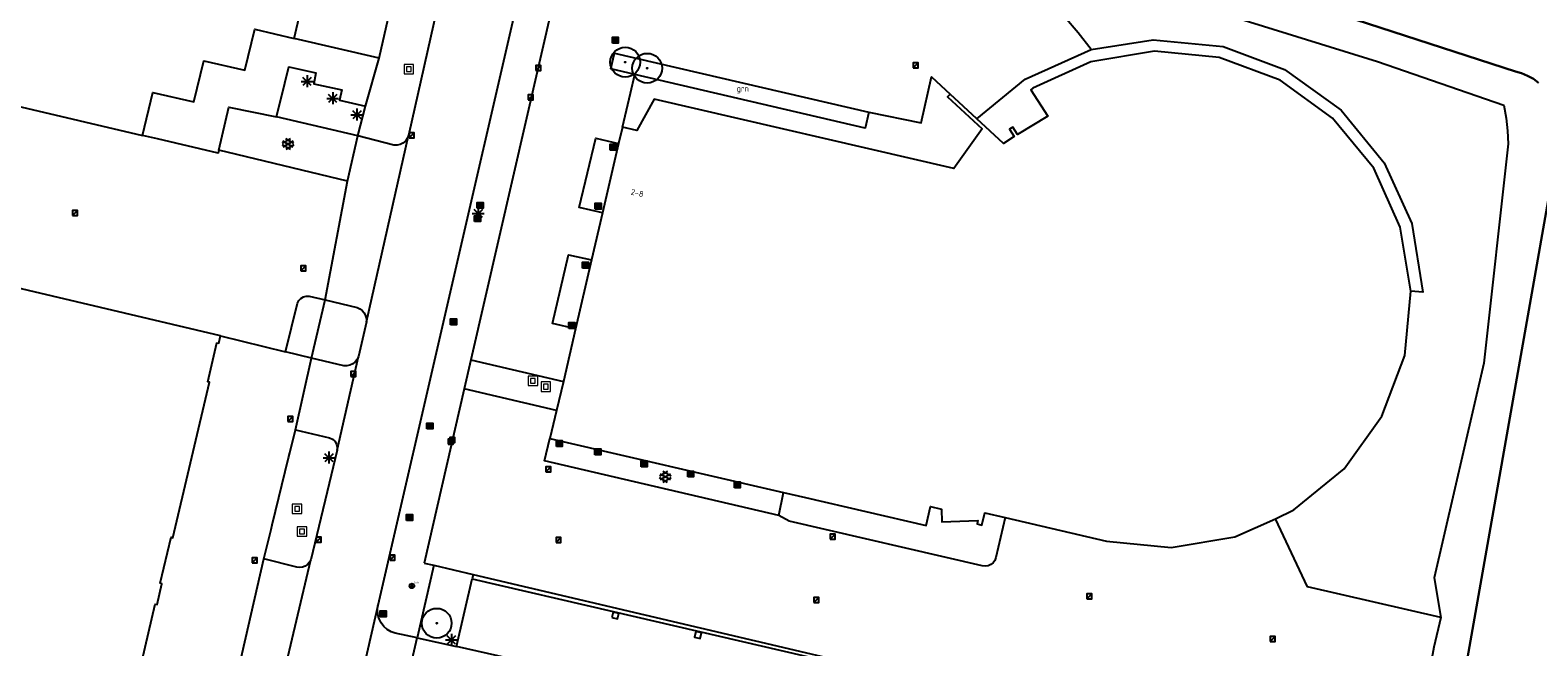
# Model space of a CAD drawing. Header units: metres. Extents: x 116958 to 118326, y 475500 to 477904.
# Tile 967 of 1001: x 117582 to 117709, y 477359 to 477411. Entities that reach past the tile are written whole.
import ezdxf

# ---------------------------------------------------------------- set-up
doc = ezdxf.new("R2010")
doc.units = ezdxf.units.M
doc.header["$LTSCALE"] = 0.2
doc.layers.get('0').update_dxf_attribs({"color": 6})
for name, color, linetype in [('B-WE-GR-BOOM-G', 252, 'Continuous'), ('B-WE-GR-GROENVOORZIENING-GV', 252, 'Continuous'), ('B-WE-GW-WATERGANG_INSTEEK-G', 252, 'Continuous'), ('B-WE-GW-WATERGANG_WATERLIJN-G', 252, 'Continuous'), ('B-WE-IE-MEUBILAIR-G', 252, 'Continuous'), ('B-WE-IE-MEUBILAIR_WEGMEUBILAIR_LICHTMAST-G', 252, 'Continuous'), ('B-WE-IE-MEUBILAIR_WEGMEUBILAIR_VERKEERSLICHT-G', 252, 'Continuous'), ('B-WE-KW-KUNSTWERK_WALBESCHERMING-GV', 252, 'Continuous'), ('B-WE-OG-BEBOUWING-GV', 252, 'Continuous'), ('B-WE-OG-HUISNUMMER-T25', 2, 'Continuous'), ('B-WE-RI-HWA_KOLK_TROTTOIRKOLK-G', 252, 'Continuous'), ('B-WE-VH-VERHARDING_ASFALT-GV', 252, 'Continuous')]:
    doc.layers.add(name, color=color, linetype=linetype)
doc.layers.add('B-WE-RI-RIOOLPUT', color=31, linetype='Continuous', lineweight=0)
doc.styles.get("Standard").update_dxf_attribs({"font": 'isocp.shx'})

# ---------------------------------------------------------------- blocks, each defined once
blk = doc.blocks.new('BGTGV')
for p, q in [((0.0197, 0.04605), (-0.0497, 0.00595)), ((0.0433, 0.025), (-0.0433, -0.025)), ((0.0433, -0.025), (-0.0433, 0.025)), ((0.04965, 0.006), (-0.01975, 0.04605)), ((0.01965, -0.046), (-0.0494, -0.00615)), ((0.04955, -0.00605), (-0.0197, -0.046))]:
    blk.add_line(p, q)
blk = doc.blocks.new('BGT_GR')
at = {"insert": (0.043, 0.019), "char_height": 0.1, "attachment_point": 5, "line_spacing_factor": 0.8}
blk.add_mtext('{\\C256;grn}', dxfattribs=at)
blk = doc.blocks.new('CELQ211865')
for p, q in [((-0.5, 0), (0.5, 0)), ((0.35, -0.34), (-0.35, 0.34)), ((0.35, 0.34), (-0.35, -0.34)), ((0, 0.53), (0, -0.47))]:
    blk.add_line(p, q)
blk = doc.blocks.new('CELQ201000')
at = {"flags": 128}
for points in [[(-0.25, -0.25), (-0.25, 0.25), (0.25, 0.25), (0.25, -0.25), (-0.25, -0.25)], [(-0.18, -0.18), (-0.18, 0.18), (0.18, 0.18), (0.18, -0.18), (-0.18, -0.18)], [(-0.11, -0.11), (-0.11, 0.11), (0.11, 0.11), (0.11, -0.11), (-0.11, -0.11)], [(-0.04, -0.04), (-0.04, 0.04), (0.04, 0.04), (0.04, -0.04), (-0.04, -0.04)]]:
    blk.add_lwpolyline(points, dxfattribs=at)
blk = doc.blocks.new('Brandkr')
for p, q in [((-141, 141), (141, -141)), ((-141, -141), (141, 141))]:
    blk.add_line(p, q)
blk.add_circle((0, 0), 200)
at = {"oblique": 15}
blk.add_text('brk', height=180, dxfattribs=at).set_placement((172, 218))
blk = doc.blocks.new('Pbrd')
for points in [[(-400, -400), (400, -400), (400, 400), (-400, 400)], [(-200, -200), (200, -200), (200, 200), (-200, 200)]]:
    blk.add_lwpolyline(points, close=True)
blk = doc.blocks.new('Kvtrot')
blk.add_line((0, -420), (420, 0))
at = {"flags": 128}
blk.add_lwpolyline([(0, -420), (420, -420), (420, 0), (0, 0)], close=True, dxfattribs=at)
blk = doc.blocks.new('Bestboom')
h = blk.add_hatch(color=256)
h.dxf.hatch_style = 1
h.paths.add_polyline_path([(41, 0, 1), (-41, 0, 1)])
for radius in [1260, 41.1]:
    blk.add_circle((0, 0), radius)

msp = doc.modelspace()

# ---------------------------------------------------------------- linework, layer by layer
at = {"layer": 'B-WE-GR-GROENVOORZIENING-GV', "flags": 128}
for points in [[(117661.763, 477403.743), (117665.845, 477407.1), (117671.448, 477409.608), (117670.332, 477410.998), (117669.176, 477412.354), (117667.98, 477413.676), (117666.745, 477414.961), (117665.962, 477415.609), (117665.139, 477416.206), (117664.281, 477416.751), (117663.39, 477417.241), (117662.47, 477417.673), (117661.525, 477418.047), (117630.131, 477425.311)], [(117611.214, 477408.876), (117604.02, 477410.53)], [(117671.448, 477409.608), (117676.676, 477410.42), (117682.604, 477409.842), (117687.778, 477407.908), (117692.594, 477404.458), (117696.214, 477400.019), (117698.555, 477394.87), (117699.505, 477389.063), (117698.486, 477389.151)], [(117632.831, 477407.494), (117630.806, 477407.966), (117631.109, 477409.283), (117652.621, 477404.301)], [(117597.65, 477401.082), (117598.483, 477404.717), (117602.534, 477403.91), (117603.22, 477406.746), (117603.557, 477408.139), (117605.867, 477407.632), (117605.676, 477406.695), (117608.049, 477406.197), (117607.846, 477405.328), (117610.051, 477404.8)], [(117631.787, 477403.021), (117632.465, 477405.905), (117632.831, 477407.494)], [(117652.621, 477404.301), (117652.316, 477402.957), (117632.831, 477407.494)], [(117652.621, 477404.301), (117657.069, 477403.39), (117657.938, 477407.293), (117659.525, 477405.833)], [(117609.399, 477402.287), (117602.534, 477403.91)], [(117597.65, 477401.082), (117597.591, 477400.831), (117592.454, 477402.041), (117591.189, 477402.339)], [(117608.531, 477398.468), (117597.65, 477401.082)], [(117630.108, 477395.795), (117628.143, 477396.226), (117629.533, 477402.087), (117631.466, 477401.641)], [(117627.823, 477385.963), (117625.88, 477386.408), (117627.233, 477392.243), (117629.182, 477391.812)], [(117597.788, 477385.39), (117603.277, 477384.028)], [(117662.231, 477365.907), (117645.888, 477369.702), (117645.018, 477370.169), (117625.196, 477374.807), (117625.651, 477376.701)], [(117645.018, 477370.169), (117645.425, 477372.123)], [(117664.151, 477370.012), (117663.378, 477366.612), (117663.287, 477366.382), (117663.14, 477366.183), (117662.947, 477366.027), (117662.722, 477365.926)], [(117701.019, 477361.563), (117689.727, 477364.137), (117687.023, 477369.896)], [(117619.156, 477365.186), (117619.066, 477364.819)], [(117662.722, 477365.926), (117662.478, 477365.885), (117662.231, 477365.907)]]:
    msp.add_lwpolyline(points, dxfattribs=at)
at = {"layer": 'B-WE-GW-WATERGANG_INSTEEK-G', "flags": 128}
msp.add_lwpolyline([(117641.123, 477436.468), (117640.987, 477437.559), (117639.236, 477437.796), (117638.147, 477437.299), (117636.68, 477435.902), (117636.135, 477433.512), (117636.222, 477430.476), (117638.194, 477428.305), (117677.196, 477414.349), (117695.661, 477408.572), (117706.349, 477404.883), (117706.542, 477403.804), (117706.666, 477402.714), (117706.72, 477401.619), (117704.657, 477383.068), (117700.442, 477364.903), (117701.019, 477361.563), (117700.414, 477359.045), (117684.292, 477270.855)], dxfattribs=at)
at = {"layer": 'B-WE-GW-WATERGANG_WATERLIJN-G', "flags": 128}
for points in [[(117709.289, 477406.785), (117708.841, 477407.109), (117708.359, 477407.38), (117707.849, 477407.594), (117707.318, 477407.748), (117646.992, 477427.336), (117643.586, 477428.849), (117641.141, 477429.631), (117638.771, 477430.514), (117638.69, 477430.612), (117637.885, 477431.594), (117637.86, 477431.624), (117638.634, 477433.509)], [(117687.346, 477270.165), (117687.669, 477271.787), (117701.103, 477345.877), (117701.386, 477347.435), (117711.039, 477402.103)]]:
    msp.add_lwpolyline(points, dxfattribs=at)
at = {"layer": 'B-WE-KW-KUNSTWERK_WALBESCHERMING-GV', "flags": 128}
for points in [[(117638.634, 477433.509), (117637.86, 477431.624), (117637.885, 477431.594), (117638.69, 477430.612), (117638.771, 477430.514), (117641.141, 477429.631), (117643.586, 477428.849), (117646.992, 477427.336), (117707.318, 477407.748), (117707.849, 477407.594), (117708.359, 477407.38), (117708.841, 477407.109), (117709.289, 477406.785)], [(117711.039, 477402.103), (117701.386, 477347.435), (117701.103, 477345.877), (117687.669, 477271.787)]]:
    msp.add_lwpolyline(points, dxfattribs=at)
at = {"layer": 'B-WE-OG-BEBOUWING-GV', "flags": 128}
for points in [[(117545.437, 477401.228), (117545.354, 477400.829), (117561.964, 477396.892), (117562.129, 477397.561), (117561.741, 477397.657), (117562.54, 477400.969), (117562.904, 477400.89), (117563.364, 477402.818), (117562.975, 477402.91), (117563.781, 477406.226), (117564.143, 477406.139), (117564.721, 477408.567), (117591.189, 477402.339), (117592.062, 477405.967), (117595.527, 477405.178), (117596.379, 477408.636), (117599.85, 477407.85), (117600.686, 477411.326), (117604.02, 477410.53), (117604.941, 477414.524)], [(117687.411, 477406.993), (117682.266, 477408.913), (117676.806, 477409.456), (117671.419, 477408.563), (117666.494, 477406.32), (117666.337, 477406.195), (117667.771, 477403.966), (117665.21, 477402.403), (117664.801, 477403.02), (117664.52, 477402.854), (117664.929, 477402.237), (117664.02, 477401.635), (117661.763, 477403.743), (117659.525, 477405.833), (117659.293, 477405.607), (117662.214, 477402.879), (117659.835, 477399.528), (117634.485, 477405.403), (117633.004, 477402.737), (117631.787, 477403.021), (117631.466, 477401.641), (117630.108, 477395.795), (117629.182, 477391.812), (117627.823, 477385.963), (117626.79, 477381.522), (117626.219, 477379.063), (117625.651, 477376.701), (117645.425, 477372.123), (117647.282, 477371.691), (117657.484, 477369.319), (117657.859, 477370.926), (117658.765, 477370.715), (117658.817, 477369.632), (117661.857, 477369.754), (117661.783, 477369.463), (117662.195, 477369.367), (117662.438, 477370.409), (117664.151, 477370.012), (117672.745, 477368.02), (117678.193, 477367.485), (117683.589, 477368.388), (117687.023, 477369.896), (117688.59, 477370.649), (117692.842, 477374.125), (117696.036, 477378.591), (117697.961, 477383.708), (117698.486, 477389.151), (117697.585, 477394.559), (117695.341, 477399.574), (117691.86, 477403.788), (117687.411, 477406.993)], [(117567.173, 477323.574), (117582.355, 477320.009), (117587.205, 477340.554), (117585.823, 477340.881), (117586.489, 477343.704), (117587.871, 477343.377), (117591.153, 477357.278), (117591.273, 477357.787), (117591.127, 477357.822), (117592.276, 477362.691), (117592.422, 477362.656), (117592.836, 477364.408), (117592.69, 477364.443), (117593.609, 477368.338), (117593.755, 477368.303), (117596.858, 477381.447), (117596.712, 477381.482), (117597.493, 477384.793), (117597.639, 477384.758), (117597.788, 477385.39), (117534.348, 477400.358)], [(117630.901, 477361.539), (117631.368, 477361.428), (117631.475, 477361.878), (117631.008, 477361.989), (117630.901, 477361.539)], [(117638.479, 477360.255), (117637.992, 477360.368), (117637.879, 477359.881), (117638.366, 477359.768), (117638.479, 477360.255)]]:
    msp.add_lwpolyline(points, dxfattribs=at)
at = {"layer": 'B-WE-VH-VERHARDING_ASFALT-GV'}
for p, q in [((117623.485, 477416.295), (117611.112, 477362.562)), ((117616.811, 477416.214), (117613.688, 477402.319)), ((117625.993, 477413.862), (117618.975, 477383.345)), ((117611.214, 477408.876), (117612.12, 477412.833)), ((117610.051, 477404.8), (117611.214, 477408.876)), ((117609.399, 477402.287), (117610.051, 477404.8)), ((117608.531, 477398.468), (117609.399, 477402.287)), ((117612.462, 477401.518), (117609.399, 477402.287)), ((117610.129, 477386.564), (117613.688, 477402.319)), ((117613.688, 477402.319), (117613.587, 477402.073)), ((117612.728, 477401.511), (117612.462, 477401.518)), ((117612.988, 477401.568), (117612.728, 477401.511)), ((117613.227, 477401.686), (117612.988, 477401.568)), ((117613.431, 477401.857), (117613.227, 477401.686)), ((117613.587, 477402.073), (117613.431, 477401.857)), ((117606.644, 477388.411), (117608.531, 477398.468)), ((117603.277, 477384.028), (117604.296, 477388.131)), ((117604.296, 477388.131), (117604.412, 477388.354)), ((117604.412, 477388.354), (117604.583, 477388.536)), ((117604.583, 477388.536), (117604.798, 477388.665)), ((117604.798, 477388.665), (117605.04, 477388.731)), ((117605.04, 477388.731), (117605.291, 477388.729)), ((117605.291, 477388.729), (117606.644, 477388.411)), ((117605.485, 477383.5), (117606.644, 477388.411)), ((117606.644, 477388.411), (117609.339, 477387.777)), ((117609.339, 477387.777), (117609.576, 477387.67)), ((117609.576, 477387.67), (117609.783, 477387.511)), ((117609.783, 477387.511), (117609.949, 477387.311)), ((117609.949, 477387.311), (117610.066, 477387.078)), ((117610.066, 477387.078), (117610.127, 477386.824)), ((117610.129, 477386.564), (117609.45, 477383.616)), ((117610.127, 477386.824), (117610.129, 477386.564)), ((117605.485, 477383.5), (117603.277, 477384.028)), ((117604.121, 477377.42), (117605.485, 477383.5)), ((117608.221, 477382.845), (117605.485, 477383.5)), ((117607.657, 477375.698), (117609.45, 477383.616)), ((117609.182, 477383.169), (117608.977, 477383.004)), ((117609.342, 477383.377), (117609.182, 477383.169)), ((117609.45, 477383.616), (117609.342, 477383.377)), ((117618.975, 477383.345), (117618.409, 477380.885)), ((117618.975, 477383.345), (117626.79, 477381.522)), ((117608.483, 477382.838), (117608.221, 477382.845)), ((117608.74, 477382.892), (117608.483, 477382.838)), ((117608.977, 477383.004), (117608.74, 477382.892)), ((117618.409, 477380.885), (117615.022, 477366.155)), ((117626.219, 477379.063), (117618.409, 477380.885)), ((117603.647, 477375.486), (117604.121, 477377.42)), ((117604.121, 477377.42), (117607.009, 477376.753)), ((117607.009, 477376.753), (117607.252, 477376.637)), ((117607.252, 477376.637), (117607.452, 477376.457)), ((117603.54, 477375.05), (117603.647, 477375.486)), ((117607.657, 477375.698), (117605.429, 477366.437)), ((117607.452, 477376.457), (117607.593, 477376.227)), ((117607.593, 477376.227), (117607.664, 477375.967)), ((117607.664, 477375.967), (117607.657, 477375.698)), ((117602.161, 477369.381), (117603.54, 477375.05)), ((117601.464, 477366.504), (117602.07, 477369.006)), ((117602.07, 477369.006), (117602.161, 477369.381)), ((117599.048, 477356.009), (117601.464, 477366.504)), ((117604.253, 477365.802), (117601.464, 477366.504)), ((117602.576, 477354.335), (117605.429, 477366.437)), ((117605.429, 477366.437), (117605.321, 477366.219)), ((117604.495, 477365.773), (117604.253, 477365.802)), ((117604.737, 477365.803), (117604.495, 477365.773)), ((117604.964, 477365.892), (117604.737, 477365.803)), ((117605.163, 477366.033), (117604.964, 477365.892)), ((117605.321, 477366.219), (117605.163, 477366.033)), ((117615.841, 477365.963), (117614.424, 477359.816)), ((117615.022, 477366.155), (117615.841, 477365.963)), ((117615.841, 477365.963), (117619.156, 477365.186)), ((117619.156, 477365.186), (117678.25, 477351.325)), ((117617.745, 477359.089), (117619.066, 477364.819)), ((117619.066, 477364.819), (117631.018, 477362.06)), ((117611.112, 477362.562), (117609.172, 477354.247)), ((117611.071, 477362.184), (117611.112, 477362.562)), ((117611.102, 477361.805), (117611.071, 477362.184)), ((117611.204, 477361.439), (117611.102, 477361.805)), ((117611.373, 477361.098), (117611.204, 477361.439)), ((117631.018, 477362.06), (117652.524, 477357.076)), ((117611.603, 477360.796), (117611.373, 477361.098)), ((117611.887, 477360.542), (117611.603, 477360.796)), ((117612.213, 477360.346), (117611.887, 477360.542)), ((117612.57, 477360.216), (117612.213, 477360.346)), ((117614.424, 477359.816), (117612.57, 477360.216)), ((117613.306, 477355.016), (117614.424, 477359.816)), ((117614.424, 477359.816), (117617.745, 477359.089)), ((117629.728, 477356.384), (117617.745, 477359.089))]:
    msp.add_line(p, q, dxfattribs=at)

# ---------------------------------------------------------------- block references
at = {"layer": 'B-WE-GR-BOOM-G', "xscale": 0.001, "yscale": 0.001, "zscale": 0.001}
for p in [(117632.025, 477408.529), (117633.884, 477408.016), (117616.08, 477361.064)]:
    msp.add_blockref('Bestboom', p, dxfattribs=at)
at = {"layer": 'B-WE-GR-GROENVOORZIENING-GV', "xscale": 5, "yscale": 5, "zscale": 5}
msp.add_blockref('BGT_GR', (117641.749, 477406.12), dxfattribs=at)
at = {"layer": 'B-WE-IE-MEUBILAIR-G', "xscale": 0.001, "yscale": 0.001, "zscale": 0.001}
msp.add_blockref('Brandkr', (117613.983, 477364.22), dxfattribs=at)
at = {"layer": 'B-WE-IE-MEUBILAIR_WEGMEUBILAIR_LICHTMAST-G'}
for p in [(117605.117, 477406.898), (117607.279, 477405.456), (117609.328, 477404.071), (117619.591, 477395.737), (117606.966, 477375.059), (117617.321, 477359.648)]:
    msp.add_blockref('CELQ211865', p, dxfattribs=at)
at = {"layer": 'B-WE-IE-MEUBILAIR_WEGMEUBILAIR_VERKEERSLICHT-G'}
for p in [(117631.189, 477410.393), (117630.996, 477401.329), (117619.747, 477396.414), (117629.745, 477396.341), (117619.536, 477395.287), (117628.669, 477391.354), (117617.493, 477386.561), (117627.499, 477386.247), (117615.499, 477377.75), (117626.454, 477376.263), (117629.714, 477375.559), (117633.634, 477374.549), (117637.562, 477373.689), (117641.511, 477372.763), (117613.784, 477370.002), (117611.549, 477361.85)]:
    msp.add_blockref('CELQ201000', p, dxfattribs=at)
at = {"layer": 'B-WE-RI-HWA_KOLK_TROTTOIRKOLK-G', "xscale": 0.001, "yscale": 0.001, "zscale": 0.001}
for p in [(117624.473, 477408.248), (117656.373, 477408.473), (117623.823, 477405.764), (117613.757, 477402.561), (117585.28, 477395.99), (117604.581, 477391.299), (117608.814, 477382.353), (117603.496, 477378.554), (117617.203, 477376.772), (117617.058, 477376.625), (117625.308, 477374.29), (117605.88, 477368.337), (117626.172, 477368.316), (117649.354, 477368.606), (117600.477, 477366.603), (117612.129, 477366.812), (117647.983, 477363.248), (117671.076, 477363.557), (117686.573, 477359.936)]:
    msp.add_blockref('Kvtrot', p, dxfattribs=at)
at = {"layer": 'B-WE-RI-RIOOLPUT', "xscale": 0.001, "yscale": 0.001, "zscale": 0.001}
for p in [(117613.719, 477407.938), (117624.22, 477381.579), (117625.314, 477381.078), (117604.265, 477370.735), (117604.682, 477368.829)]:
    msp.add_blockref('Pbrd', p, dxfattribs=at)
at = {"layer": 'B-WE-VH-VERHARDING_ASFALT-GV', "xscale": 10, "yscale": 10, "zscale": 10}
for p in [(117603.504, 477401.593), (117635.409, 477373.435)]:
    msp.add_blockref('BGTGV', p, dxfattribs=at)

# ---------------------------------------------------------------- texts
at = {"layer": 'B-WE-OG-HUISNUMMER-T25'}
msp.add_text('2-8', height=0.5, rotation=346.9, dxfattribs=at).set_placement((117632.46, 477397.333))

doc.saveas('drawing.dxf')
